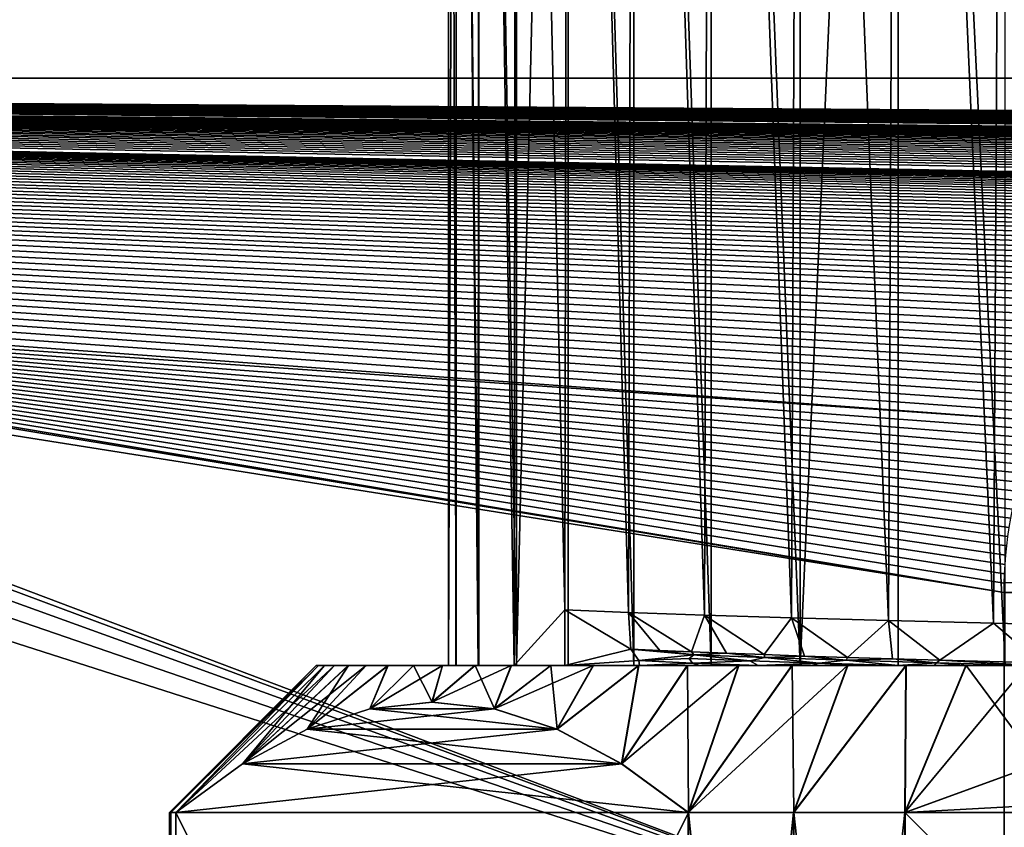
# Model space of a CAD drawing. Header units: metres. Extents: x -205 to 205, y -104 to 104.
# Tile 494 of 656: x -150 to -137, y 65 to 76. Entities that reach past the tile are written whole.
import ezdxf

# ---------------------------------------------------------------- set-up
doc = ezdxf.new("R2010")
doc.units = ezdxf.units.M
doc.layers.add('solid_01_2-CONSUMER_EHM_BOX_SW0001', color=7, linetype='CONTINUOUS')

msp = doc.modelspace()

# ---------------------------------------------------------------- linework, layer by layer
at = {"layer": 'solid_01_2-CONSUMER_EHM_BOX_SW0001'}
for points in [[(-144.193161, 97.0485, 24.5), (-144.197464, 67.0485, 24.5), (-144.090958, 67.048485, 26.165575)], [(-144.086639, 97.048485, 22.834385), (-144.197464, 67.0485, 24.5), (-144.193161, 97.0485, 24.5)], [(-144.086639, 97.048485, 22.834385), (-144.094803, 67.048485, 22.86059), (-144.197464, 67.0485, 24.5)], [(-144.193161, 97.0485, 24.5), (-144.090958, 67.048485, 26.165575), (-144.086639, 97.048485, 26.165628)], [(-144.086639, 97.048485, 22.834385), (-143.794769, 67.048439, 21.263435), (-144.094803, 67.048485, 22.86059)], [(-144.086639, 97.048485, 26.165628), (-144.090958, 67.048485, 26.165575), (-143.783005, 67.048439, 27.781639)], [(-143.778702, 97.048439, 21.21833), (-143.794769, 67.048439, 21.263435), (-144.086639, 97.048485, 22.834385)], [(-144.086639, 97.048485, 26.165628), (-143.783005, 67.048439, 27.781639), (-143.778687, 97.048439, 27.781694)], [(-143.778702, 97.048439, 21.21833), (-143.300385, 67.04837, 19.717716), (-143.794769, 67.048439, 21.263435)], [(-143.778687, 97.048439, 27.781694), (-143.783005, 67.048439, 27.781639), (-143.269226, 67.048363, 29.359728)], [(-143.264954, 97.048363, 19.640343), (-143.300385, 67.04837, 19.717716), (-143.778702, 97.048439, 21.21833)], [(-143.778687, 97.048439, 27.781694), (-143.269226, 67.048363, 29.359728), (-143.264938, 97.048363, 29.359692)], [(-142.614578, 67.803833, 18.232615), (-143.300385, 67.04837, 19.717716), (-143.264954, 97.048363, 19.640343)], [(-143.264938, 97.048363, 29.359692), (-143.269226, 67.048363, 29.359728), (-142.561295, 97.048264, 30.857338)], [(-142.561295, 97.048264, 30.857338), (-143.269226, 67.048363, 29.359728), (-142.565552, 67.048264, 30.857424)], [(-142.614578, 67.803833, 18.232615), (-143.264954, 97.048363, 19.640343), (-142.56131, 97.048264, 18.142696)], [(-141.74556, 67.767715, 16.837364), (-142.614578, 67.803833, 18.232615), (-142.56131, 97.048264, 18.142696)], [(-142.561295, 97.048264, 30.857338), (-142.565552, 67.048264, 30.857424), (-141.67482, 67.048134, 32.259407)], [(-141.74556, 67.767715, 16.837364), (-142.56131, 97.048264, 18.142696), (-141.670486, 97.048134, 16.740582)], [(-142.561295, 97.048264, 30.857338), (-141.67482, 67.048134, 32.259407), (-141.670471, 97.048134, 32.25943)], [(-140.70993, 67.731621, 15.560987), (-141.74556, 67.767715, 16.837364), (-141.670486, 97.048134, 16.740582)], [(-141.670471, 97.048134, 32.25943), (-141.67482, 67.048134, 32.259407), (-140.621414, 67.047989, 33.534077)], [(-140.70993, 67.731621, 15.560987), (-141.670486, 97.048134, 16.740582), (-140.61705, 97.047981, 15.465847)], [(-141.670471, 97.048134, 32.25943), (-140.621414, 67.047989, 33.534077), (-140.617065, 97.047981, 33.534145)], [(-139.523788, 67.69558, 14.423285), (-140.70993, 67.731621, 15.560987), (-140.61705, 97.047981, 15.465847)], [(-140.617065, 97.047981, 33.534145), (-140.621414, 67.047989, 33.534077), (-139.409332, 67.047813, 34.671371)], [(-140.617065, 97.047981, 33.534145), (-139.409332, 67.047813, 34.671371), (-139.405151, 97.047813, 34.67131)], [(-139.523788, 67.69558, 14.423285), (-140.61705, 97.047981, 15.465847), (-139.405121, 97.047813, 14.328667)], [(-138.205383, 67.659492, 13.44177), (-139.523788, 67.69558, 14.423285), (-139.405121, 97.047813, 14.328667)], [(-139.405151, 97.047813, 34.67131), (-139.409332, 67.047813, 34.671371), (-138.068451, 97.047615, 35.643238)], [(-138.068451, 97.047615, 35.643238), (-139.409332, 67.047813, 34.671371), (-138.072617, 67.047623, 35.643349)], [(-138.205383, 67.659492, 13.44177), (-139.405121, 97.047813, 14.328667), (-138.068405, 97.047615, 13.35673)], [(-136.77504, 67.623314, 12.63161), (-138.205383, 67.659492, 13.44177), (-138.068405, 97.047615, 13.35673)], [(-138.068451, 97.047615, 35.643238), (-138.072617, 67.047623, 35.643349), (-136.615189, 67.047409, 36.444038)], [(-138.068451, 97.047615, 35.643238), (-136.615189, 67.047409, 36.444038), (-136.610825, 97.047409, 36.444038)], [(-136.77504, 67.623314, 12.63161), (-138.068405, 97.047615, 13.35673), (-136.610764, 97.047409, 12.555928)], [(-135.255188, 67.587074, 12.005556), (-136.77504, 67.623314, 12.63161), (-136.610764, 97.047409, 12.555928)], [(-200.010849, -74.958488), (-200.010773, 75.041512), (-0.010778, 75.04142)], [(-0.010849, -74.95858), (-200.010849, -74.958488), (-0.010778, 75.04142)], [(-0.010778, 75.04142, 1.5), (-0.010778, 75.04142), (-200.010773, 75.041512)], [(-0.010778, 75.04142, 1.5), (-200.010773, 75.041512), (-200.010773, 75.041512, 1.5)], [(-0.092699, 73.660339, 1.5), (-0.010778, 75.04142, 1.5), (-200.010773, 75.041512, 1.5)], [(-130.972809, 73.660797, 1.5), (-130.852737, 73.658592, 1.5), (-200.010773, 75.041512, 1.5)], [(-131.092697, 73.6604, 1.5), (-130.972809, 73.660797, 1.5), (-200.010773, 75.041512, 1.5)], [(-131.212799, 73.657425, 1.5), (-131.092697, 73.6604, 1.5), (-200.010773, 75.041512, 1.5)], [(-131.333023, 73.651855, 1.5), (-131.212799, 73.657425, 1.5), (-200.010773, 75.041512, 1.5)], [(-131.453247, 73.6437, 1.5), (-131.333023, 73.651855, 1.5), (-200.010773, 75.041512, 1.5)], [(-131.573395, 73.63295, 1.5), (-131.453247, 73.6437, 1.5), (-200.010773, 75.041512, 1.5)], [(-131.693359, 73.619614, 1.5), (-131.573395, 73.63295, 1.5), (-200.010773, 75.041512, 1.5)], [(-131.813034, 73.603683, 1.5), (-131.693359, 73.619614, 1.5), (-200.010773, 75.041512, 1.5)], [(-131.932327, 73.585159, 1.5), (-131.813034, 73.603683, 1.5), (-200.010773, 75.041512, 1.5)], [(-132.051147, 73.564049, 1.5), (-131.932327, 73.585159, 1.5), (-200.010773, 75.041512, 1.5)], [(-132.169388, 73.540344, 1.5), (-132.051147, 73.564049, 1.5), (-200.010773, 75.041512, 1.5)], [(-132.286957, 73.514038, 1.5), (-132.169388, 73.540344, 1.5), (-200.010773, 75.041512, 1.5)], [(-132.404373, 73.484993, 1.5), (-132.286957, 73.514038, 1.5), (-200.010773, 75.041512, 1.5)], [(-132.522049, 73.453094, 1.5), (-132.404373, 73.484993, 1.5), (-200.010773, 75.041512, 1.5)], [(-132.63974, 73.418449, 1.5), (-132.522049, 73.453094, 1.5), (-200.010773, 75.041512, 1.5)], [(-132.757187, 73.381142, 1.5), (-132.63974, 73.418449, 1.5), (-200.010773, 75.041512, 1.5)], [(-132.87413, 73.341286, 1.5), (-132.757187, 73.381142, 1.5), (-200.010773, 75.041512, 1.5)], [(-132.990326, 73.298958, 1.5), (-132.87413, 73.341286, 1.5), (-200.010773, 75.041512, 1.5)], [(-133.105515, 73.254257, 1.5), (-132.990326, 73.298958, 1.5), (-200.010773, 75.041512, 1.5)], [(-133.219437, 73.207283, 1.5), (-133.105515, 73.254257, 1.5), (-200.010773, 75.041512, 1.5)], [(-133.331848, 73.158134, 1.5), (-133.219437, 73.207283, 1.5), (-200.010773, 75.041512, 1.5)], [(-133.442474, 73.106895, 1.5), (-133.331848, 73.158134, 1.5), (-200.010773, 75.041512, 1.5)], [(-133.551071, 73.053665, 1.5), (-133.442474, 73.106895, 1.5), (-200.010773, 75.041512, 1.5)], [(-133.658188, 72.998024, 1.5), (-133.551071, 73.053665, 1.5), (-200.010773, 75.041512, 1.5)], [(-133.76442, 72.939636, 1.5), (-133.658188, 72.998024, 1.5), (-200.010773, 75.041512, 1.5)], [(-133.869583, 72.878677, 1.5), (-133.76442, 72.939636, 1.5), (-200.010773, 75.041512, 1.5)], [(-133.973511, 72.815353, 1.5), (-133.869583, 72.878677, 1.5), (-200.010773, 75.041512, 1.5)], [(-134.076035, 72.749847, 1.5), (-133.973511, 72.815353, 1.5), (-200.010773, 75.041512, 1.5)], [(-134.176971, 72.68235, 1.5), (-134.076035, 72.749847, 1.5), (-200.010773, 75.041512, 1.5)], [(-134.276169, 72.61306, 1.5), (-134.176971, 72.68235, 1.5), (-200.010773, 75.041512, 1.5)], [(-134.373444, 72.54216, 1.5), (-134.276169, 72.61306, 1.5), (-200.010773, 75.041512, 1.5)], [(-134.468628, 72.469856, 1.5), (-134.373444, 72.54216, 1.5), (-200.010773, 75.041512, 1.5)], [(-134.561539, 72.396324, 1.5), (-134.468628, 72.469856, 1.5), (-200.010773, 75.041512, 1.5)], [(-134.652023, 72.32177, 1.5), (-134.561539, 72.396324, 1.5), (-200.010773, 75.041512, 1.5)], [(-134.740265, 72.245766, 1.5), (-134.652023, 72.32177, 1.5), (-200.010773, 75.041512, 1.5)], [(-134.826584, 72.167847, 1.5), (-134.740265, 72.245766, 1.5), (-200.010773, 75.041512, 1.5)], [(-134.924805, 72.074707, 1.5), (-134.826584, 72.167847, 1.5), (-200.010773, 75.041512, 1.5)], [(-135.020355, 71.979385, 1.5), (-134.924805, 72.074707, 1.5), (-200.010773, 75.041512, 1.5)], [(-135.11319, 71.882088, 1.5), (-135.020355, 71.979385, 1.5), (-200.010773, 75.041512, 1.5)], [(-135.203293, 71.783043, 1.5), (-135.11319, 71.882088, 1.5), (-200.010773, 75.041512, 1.5)], [(-135.290649, 71.682465, 1.5), (-135.203293, 71.783043, 1.5), (-200.010773, 75.041512, 1.5)], [(-135.375214, 71.580582, 1.5), (-135.290649, 71.682465, 1.5), (-200.010773, 75.041512, 1.5)], [(-135.45697, 71.477608, 1.5), (-135.375214, 71.580582, 1.5), (-200.010773, 75.041512, 1.5)], [(-135.535889, 71.373718, 1.5), (-135.45697, 71.477608, 1.5), (-200.010773, 75.041512, 1.5)], [(-135.611969, 71.268333, 1.5), (-135.535889, 71.373718, 1.5), (-200.010773, 75.041512, 1.5)], [(-135.685257, 71.161324, 1.5), (-135.611969, 71.268333, 1.5), (-200.010773, 75.041512, 1.5)], [(-135.755737, 71.052788, 1.5), (-135.685257, 71.161324, 1.5), (-200.010773, 75.041512, 1.5)], [(-135.823456, 70.942879, 1.5), (-135.755737, 71.052788, 1.5), (-200.010773, 75.041512, 1.5)], [(-135.888428, 70.831703, 1.5), (-135.823456, 70.942879, 1.5), (-200.010773, 75.041512, 1.5)], [(-135.950668, 70.719391, 1.5), (-135.888428, 70.831703, 1.5), (-200.010773, 75.041512, 1.5)], [(-136.010193, 70.606071, 1.5), (-135.950668, 70.719391, 1.5), (-200.010773, 75.041512, 1.5)], [(-136.067047, 70.491867, 1.5), (-136.010193, 70.606071, 1.5), (-200.010773, 75.041512, 1.5)], [(-136.121231, 70.3769, 1.5), (-136.067047, 70.491867, 1.5), (-200.010773, 75.041512, 1.5)], [(-136.121231, 70.3769, 1.5), (-200.010773, 75.041512, 1.5), (-160.958496, 72.103256, 1.5)], [(-65.592697, 73.66037, 1.5), (-65.472809, 73.660767, 1.5), (-200.010773, 75.041512, 1.5)], [(-65.712799, 73.657394, 1.5), (-65.592697, 73.66037, 1.5), (-200.010773, 75.041512, 1.5)], [(-65.833015, 73.651825, 1.5), (-65.712799, 73.657394, 1.5), (-200.010773, 75.041512, 1.5)], [(-65.953247, 73.643661, 1.5), (-65.833015, 73.651825, 1.5), (-200.010773, 75.041512, 1.5)], [(-66.073395, 73.632919, 1.5), (-65.953247, 73.643661, 1.5), (-200.010773, 75.041512, 1.5)], [(-66.193352, 73.619576, 1.5), (-66.073395, 73.632919, 1.5), (-200.010773, 75.041512, 1.5)], [(-66.313034, 73.603653, 1.5), (-66.193352, 73.619576, 1.5), (-200.010773, 75.041512, 1.5)], [(-66.432327, 73.585129, 1.5), (-66.313034, 73.603653, 1.5), (-200.010773, 75.041512, 1.5)], [(-66.551147, 73.564018, 1.5), (-66.432327, 73.585129, 1.5), (-200.010773, 75.041512, 1.5)], [(-66.669388, 73.540306, 1.5), (-66.551147, 73.564018, 1.5), (-200.010773, 75.041512, 1.5)], [(-66.786957, 73.514008, 1.5), (-66.669388, 73.540306, 1.5), (-200.010773, 75.041512, 1.5)], [(-66.904366, 73.484962, 1.5), (-66.786957, 73.514008, 1.5), (-200.010773, 75.041512, 1.5)], [(-67.022049, 73.453064, 1.5), (-66.904366, 73.484962, 1.5), (-200.010773, 75.041512, 1.5)], [(-67.13974, 73.418419, 1.5), (-67.022049, 73.453064, 1.5), (-200.010773, 75.041512, 1.5)], [(-67.257187, 73.381111, 1.5), (-67.13974, 73.418419, 1.5), (-200.010773, 75.041512, 1.5)], [(-67.374138, 73.341255, 1.5), (-67.257187, 73.381111, 1.5), (-200.010773, 75.041512, 1.5)], [(-67.490334, 73.298927, 1.5), (-67.374138, 73.341255, 1.5), (-200.010773, 75.041512, 1.5)], [(-67.605515, 73.254227, 1.5), (-67.490334, 73.298927, 1.5), (-200.010773, 75.041512, 1.5)], [(-67.719437, 73.207253, 1.5), (-67.605515, 73.254227, 1.5), (-200.010773, 75.041512, 1.5)], [(-67.831848, 73.158104, 1.5), (-67.719437, 73.207253, 1.5), (-200.010773, 75.041512, 1.5)], [(-67.942474, 73.106857, 1.5), (-67.831848, 73.158104, 1.5), (-200.010773, 75.041512, 1.5)], [(-68.051079, 73.053627, 1.5), (-67.942474, 73.106857, 1.5), (-200.010773, 75.041512, 1.5)], [(-68.158195, 72.997993, 1.5), (-68.051079, 73.053627, 1.5), (-200.010773, 75.041512, 1.5)], [(-68.26442, 72.939606, 1.5), (-68.158195, 72.997993, 1.5), (-200.010773, 75.041512, 1.5)], [(-68.369576, 72.878647, 1.5), (-68.26442, 72.939606, 1.5), (-200.010773, 75.041512, 1.5)], [(-68.473503, 72.815323, 1.5), (-68.369576, 72.878647, 1.5), (-200.010773, 75.041512, 1.5)], [(-68.576027, 72.749817, 1.5), (-68.473503, 72.815323, 1.5), (-200.010773, 75.041512, 1.5)], [(-68.676971, 72.68232, 1.5), (-68.576027, 72.749817, 1.5), (-200.010773, 75.041512, 1.5)], [(-68.776169, 72.613029, 1.5), (-68.676971, 72.68232, 1.5), (-200.010773, 75.041512, 1.5)], [(-68.873444, 72.54213, 1.5), (-68.776169, 72.613029, 1.5), (-200.010773, 75.041512, 1.5)], [(-68.873444, 72.54213, 1.5), (-200.010773, 75.041512, 1.5), (-130.852737, 73.658592, 1.5)], [(-0.212802, 73.657364, 1.5), (-0.092699, 73.660339, 1.5), (-200.010773, 75.041512, 1.5)], [(-0.333018, 73.651794, 1.5), (-0.212802, 73.657364, 1.5), (-200.010773, 75.041512, 1.5)], [(-0.453247, 73.643631, 1.5), (-0.333018, 73.651794, 1.5), (-200.010773, 75.041512, 1.5)], [(-0.573391, 73.632889, 1.5), (-0.453247, 73.643631, 1.5), (-200.010773, 75.041512, 1.5)], [(-0.693352, 73.619545, 1.5), (-0.573391, 73.632889, 1.5), (-200.010773, 75.041512, 1.5)], [(-0.813032, 73.603622, 1.5), (-0.693352, 73.619545, 1.5), (-200.010773, 75.041512, 1.5)], [(-0.93233, 73.585098, 1.5), (-0.813032, 73.603622, 1.5), (-200.010773, 75.041512, 1.5)], [(-1.051149, 73.563988, 1.5), (-0.93233, 73.585098, 1.5), (-200.010773, 75.041512, 1.5)], [(-1.169391, 73.540276, 1.5), (-1.051149, 73.563988, 1.5), (-200.010773, 75.041512, 1.5)], [(-1.286956, 73.513977, 1.5), (-1.169391, 73.540276, 1.5), (-200.010773, 75.041512, 1.5)], [(-1.404369, 73.484924, 1.5), (-1.286956, 73.513977, 1.5), (-200.010773, 75.041512, 1.5)], [(-1.522048, 73.453033, 1.5), (-1.404369, 73.484924, 1.5), (-200.010773, 75.041512, 1.5)], [(-1.639738, 73.418388, 1.5), (-1.522048, 73.453033, 1.5), (-200.010773, 75.041512, 1.5)], [(-1.757186, 73.381081, 1.5), (-1.639738, 73.418388, 1.5), (-200.010773, 75.041512, 1.5)], [(-1.874135, 73.341225, 1.5), (-1.757186, 73.381081, 1.5), (-200.010773, 75.041512, 1.5)], [(-1.99033, 73.298897, 1.5), (-1.874135, 73.341225, 1.5), (-200.010773, 75.041512, 1.5)], [(-2.105517, 73.254196, 1.5), (-1.99033, 73.298897, 1.5), (-200.010773, 75.041512, 1.5)], [(-2.21944, 73.207222, 1.5), (-2.105517, 73.254196, 1.5), (-200.010773, 75.041512, 1.5)], [(-2.331845, 73.158073, 1.5), (-2.21944, 73.207222, 1.5), (-200.010773, 75.041512, 1.5)], [(-2.442476, 73.106827, 1.5), (-2.331845, 73.158073, 1.5), (-200.010773, 75.041512, 1.5)], [(-2.442476, 73.106827, 1.5), (-200.010773, 75.041512, 1.5), (-65.472809, 73.660767, 1.5)], [(-160.958496, 72.103256, 1.5), (-136.172775, 70.261009, 1.5), (-136.121231, 70.3769, 1.5)], [(-160.958496, 72.103256, 1.5), (-136.22168, 70.143814, 1.5), (-136.172775, 70.261009, 1.5)], [(-160.958496, 72.103256, 1.5), (-136.267914, 70.025444, 1.5), (-136.22168, 70.143814, 1.5)], [(-160.958496, 72.103256, 1.5), (-136.311432, 69.906021, 1.5), (-136.267914, 70.025444, 1.5)], [(-160.958496, 72.103256, 1.5), (-136.352234, 69.785683, 1.5), (-136.311432, 69.906021, 1.5)], [(-160.958496, 72.103256, 1.5), (-136.390289, 69.664566, 1.5), (-136.352234, 69.785683, 1.5)], [(-160.958496, 72.103256, 1.5), (-136.425568, 69.542786, 1.5), (-136.390289, 69.664566, 1.5)], [(-160.958496, 72.103256, 1.5), (-136.458054, 69.420486, 1.5), (-136.425568, 69.542786, 1.5)], [(-160.958496, 72.103256, 1.5), (-136.487701, 69.297798, 1.5), (-136.458054, 69.420486, 1.5)], [(-160.958496, 72.103256, 1.5), (-136.514496, 69.174805, 1.5), (-136.487701, 69.297798, 1.5)], [(-160.958496, 72.103256, 1.5), (-136.538513, 69.05127, 1.5), (-136.514496, 69.174805, 1.5)], [(-160.958496, 72.103256, 1.5), (-136.559723, 68.927139, 1.5), (-136.538513, 69.05127, 1.5)], [(-160.958496, 72.103256, 1.5), (-136.578156, 68.802414, 1.5), (-136.559723, 68.927139, 1.5)], [(-160.958496, 72.103256, 1.5), (-136.593796, 68.677094, 1.5), (-136.578156, 68.802414, 1.5)], [(-160.958496, 72.103256, 1.5), (-136.606659, 68.551163, 1.5), (-136.593796, 68.677094, 1.5)], [(-160.958496, 72.103256, 1.5), (-136.61673, 68.424644, 1.5), (-136.606659, 68.551163, 1.5)], [(-160.958496, 72.103256, 1.5), (-136.624023, 68.297523, 1.5), (-136.61673, 68.424644, 1.5)], [(-160.958496, 72.103256, 1.5), (-136.62851, 68.1698, 1.5), (-136.624023, 68.297523, 1.5)], [(-160.958496, 72.103256, 1.5), (-136.630234, 68.041481, 1.5), (-136.62851, 68.1698, 1.5)], [(-160.958496, 72.103256, 1.5), (-160.17897, 71.933105, 1.5), (-136.630234, 68.041481, 1.5)], [(-160.17897, 71.933105, 1.5), (-159.42485, 71.651489, 1.5), (-136.630234, 68.041481, 1.5)], [(-159.42485, 71.651489, 1.5), (-136.630234, 63.041485, 1.5), (-136.630234, 68.041481, 1.5)], [(-159.42485, 71.651489, 1.5), (-158.719925, 71.266335, 1.5), (-136.630234, 63.041485, 1.5)], [(-158.719925, 71.266335, 1.5), (-158.077805, 70.78614, 1.5), (-136.630234, 63.041485, 1.5)], [(-158.077805, 70.78614, 1.5), (-157.509964, 70.217308, 1.5), (-136.630234, 63.041485, 1.5)], [(-157.509964, 70.217308, 1.5), (-157.031219, 69.575005, 1.5), (-136.630234, 63.041485, 1.5)], [(-157.031219, 69.575005, 1.5), (-150.39386, 60.416248, 1.5), (-136.630234, 63.041485, 1.5)], [(-136.626358, 68.173592, 1.571667), (-136.624023, 68.297523, 1.5), (-136.62851, 68.1698, 1.5)], [(-136.626358, 68.173592, 1.571667), (-136.62851, 68.1698, 1.5), (-136.630234, 68.041481, 1.5)], [(-136.630234, 68.041481, 1.571667), (-136.626358, 68.173592, 1.571667), (-136.630234, 68.041481, 1.5)], [(-136.630234, 68.041481, 1.571667), (-125.395195, 68.173592, 1.571667), (-136.626358, 68.173592, 1.571667)], [(-136.630234, 68.041481, 1.571667), (-125.391335, 68.041481, 1.571667), (-125.395195, 68.173592, 1.571667)], [(-136.630234, 68.041481, 1.571667), (-136.630234, 68.041481, 1.5), (-136.630234, 63.041485, 1.5)], [(-136.630234, 63.041485, 1.571667), (-136.630234, 68.041481, 1.571667), (-136.630234, 63.041485, 1.5)], [(-136.630234, 63.041485, 1.571667), (-125.391335, 68.041481, 1.571667), (-136.630234, 68.041481, 1.571667)], [(-125.391342, 63.041477, 1.571667), (-125.391335, 68.041481, 1.571667), (-136.630234, 63.041485, 1.571667)], [(-142.614578, 67.803833, 18.232615), (-142.614685, 67.048271, 18.232615), (-143.300385, 67.04837, 19.717716)], [(-141.712173, 67.26989, 18.719494), (-142.614685, 67.048271, 18.232615), (-142.614578, 67.803833, 18.232615)], [(-141.712173, 67.26989, 18.719494), (-142.614578, 67.803833, 18.232615), (-141.74556, 67.767715, 16.837364)], [(-140.885925, 67.23288, 17.398418), (-141.74556, 67.767715, 16.837364), (-140.70993, 67.731621, 15.560987)], [(-141.320099, 67.251434, 18.045792), (-141.712173, 67.26989, 18.719494), (-141.74556, 67.767715, 16.837364)], [(-140.885925, 67.23288, 17.398418), (-141.320099, 67.251434, 18.045792), (-141.74556, 67.767715, 16.837364)], [(-140.411392, 67.214325, 16.780075), (-140.885925, 67.23288, 17.398418), (-140.70993, 67.731621, 15.560987)], [(-139.898285, 67.195763, 16.193432), (-140.70993, 67.731621, 15.560987), (-139.523788, 67.69558, 14.423285)], [(-139.898285, 67.195763, 16.193432), (-140.411392, 67.214325, 16.780075), (-140.70993, 67.731621, 15.560987)], [(-139.34848, 67.177193, 15.641066), (-139.898285, 67.195763, 16.193432), (-139.523788, 67.69558, 14.423285)], [(-138.76442, 67.158623, 15.125062), (-139.523788, 67.69558, 14.423285), (-138.205383, 67.659492, 13.44177)], [(-138.76442, 67.158623, 15.125062), (-139.34848, 67.177193, 15.641066), (-139.523788, 67.69558, 14.423285)], [(-138.148636, 67.140053, 14.647354), (-138.76442, 67.158623, 15.125062), (-138.205383, 67.659492, 13.44177)], [(-137.503723, 67.121468, 14.20987), (-138.205383, 67.659492, 13.44177), (-136.77504, 67.623314, 12.63161)], [(-137.503723, 67.121468, 14.20987), (-138.148636, 67.140053, 14.647354), (-138.205383, 67.659492, 13.44177)], [(-136.136765, 67.084305, 13.463263), (-137.503723, 67.121468, 14.20987), (-136.77504, 67.623314, 12.63161)], [(-136.136765, 67.084305, 13.463263), (-136.77504, 67.623314, 12.63161), (-135.255188, 67.587074, 12.005556)], [(-141.712173, 67.26989, 18.719494), (-141.603714, 67.11747, 18.778013), (-142.614685, 67.048271, 18.232615)], [(-140.85434, 67.193802, 17.448772), (-141.603714, 67.11747, 18.778013), (-141.712173, 67.26989, 18.719494)], [(-140.85434, 67.193802, 17.448772), (-141.712173, 67.26989, 18.719494), (-141.320099, 67.251434, 18.045792)], [(-140.85434, 67.193802, 17.448772), (-140.920929, 67.144775, 17.617308), (-141.603714, 67.11747, 18.778013)], [(-140.85434, 67.193802, 17.448772), (-141.320099, 67.251434, 18.045792), (-140.885925, 67.23288, 17.398418)], [(-140.85434, 67.193802, 17.448772), (-140.092484, 67.112411, 16.554192), (-140.920929, 67.144775, 17.617308)], [(-140.85434, 67.193802, 17.448772), (-140.885925, 67.23288, 17.398418), (-140.411392, 67.214325, 16.780075)], [(-140.85434, 67.193802, 17.448772), (-140.411392, 67.214325, 16.780075), (-139.888611, 67.157219, 16.263813)], [(-140.85434, 67.193802, 17.448772), (-139.888611, 67.157219, 16.263813), (-140.092484, 67.112411, 16.554192)], [(-139.888611, 67.157219, 16.263813), (-140.411392, 67.214325, 16.780075), (-139.898285, 67.195763, 16.193432)], [(-139.888611, 67.157219, 16.263813), (-139.898285, 67.195763, 16.193432), (-139.34848, 67.177193, 15.641066)], [(-147.997742, 65.049026, 24.502483), (-145.997452, 67.048759, 24.50219), (-145.967941, 67.048752, 23.585121)], [(-147.976212, 65.049026, 25.355196), (-145.997452, 67.048759, 24.50219), (-147.997742, 65.049026, 24.502483)], [(-147.976456, 65.049026, 23.649761), (-147.997742, 65.049026, 24.502483), (-145.967941, 67.048752, 23.585121)], [(-147.912445, 65.049019, 22.799196), (-147.976456, 65.049026, 23.649761), (-145.967941, 67.048752, 23.585121)], [(-147.976212, 65.049026, 25.355196), (-145.967667, 67.048752, 25.419256), (-145.997452, 67.048759, 24.50219)], [(-147.976212, 65.049026, 25.355196), (-147.911942, 65.049019, 26.205744), (-145.967667, 67.048752, 25.419256)], [(-147.912445, 65.049019, 22.799196), (-145.967941, 67.048752, 23.585121), (-145.885544, 67.048744, 22.681107)], [(-147.912445, 65.049019, 22.799196), (-145.885544, 67.048744, 22.681107), (-145.750244, 67.048721, 21.790146)], [(-147.003159, 65.711357, 21.223909), (-147.912445, 65.049019, 22.799196), (-145.750244, 67.048721, 21.790146)], [(-147.911942, 65.049019, 26.205744), (-145.88501, 67.048744, 26.32325), (-145.967667, 67.048752, 25.419256)], [(-147.911942, 65.049019, 26.205744), (-147.002197, 65.711357, 27.780766), (-145.88501, 67.048744, 26.32325)], [(-147.003159, 65.711357, 21.223909), (-145.750244, 67.048721, 21.790146), (-145.562042, 67.048698, 20.912243)], [(-147.003159, 65.711357, 21.223909), (-145.562042, 67.048698, 20.912243), (-145.319214, 67.04866, 20.042801)], [(-146.122467, 66.180344, 19.698092), (-147.003159, 65.711357, 21.223909), (-145.319214, 67.04866, 20.042801)], [(-147.002197, 65.711357, 27.780766), (-145.749451, 67.048721, 27.214172), (-145.88501, 67.048744, 26.32325)], [(-147.002197, 65.711357, 27.780766), (-145.561005, 67.048698, 28.092026), (-145.749451, 67.048721, 27.214172)], [(-147.002197, 65.711357, 27.780766), (-146.121063, 66.180344, 29.306326), (-145.561005, 67.048698, 28.092026)], [(-146.122467, 66.180344, 19.698092), (-145.319214, 67.04866, 20.042801), (-145.022339, 67.048615, 19.183355)], [(-145.269165, 66.456436, 18.219709), (-146.122467, 66.180344, 19.698092), (-145.022339, 67.048615, 19.183355)], [(-146.121063, 66.180344, 29.306326), (-145.317917, 67.04866, 28.961397), (-145.561005, 67.048698, 28.092026)], [(-146.121063, 66.180344, 29.306326), (-145.020782, 67.048615, 29.820757), (-145.317917, 67.04866, 28.961397)], [(-146.121063, 66.180344, 29.306326), (-145.267334, 66.456436, 30.784458), (-145.020782, 67.048615, 29.820757)], [(-144.197464, 67.0485, 24.5), (-145.967941, 67.048752, 23.585121), (-145.997452, 67.048759, 24.50219)], [(-144.197464, 67.0485, 24.5), (-145.997452, 67.048759, 24.50219), (-145.967667, 67.048752, 25.419256)], [(-144.094803, 67.048485, 22.86059), (-145.885544, 67.048744, 22.681107), (-145.967941, 67.048752, 23.585121)], [(-144.197464, 67.0485, 24.5), (-144.094803, 67.048485, 22.86059), (-145.967941, 67.048752, 23.585121)], [(-144.090958, 67.048485, 26.165575), (-145.967667, 67.048752, 25.419256), (-145.88501, 67.048744, 26.32325)], [(-144.090958, 67.048485, 26.165575), (-144.197464, 67.0485, 24.5), (-145.967667, 67.048752, 25.419256)], [(-143.794769, 67.048439, 21.263435), (-145.750244, 67.048721, 21.790146), (-145.885544, 67.048744, 22.681107)], [(-144.094803, 67.048485, 22.86059), (-143.794769, 67.048439, 21.263435), (-145.885544, 67.048744, 22.681107)], [(-144.090958, 67.048485, 26.165575), (-145.88501, 67.048744, 26.32325), (-145.749451, 67.048721, 27.214172)], [(-143.794769, 67.048439, 21.263435), (-145.562042, 67.048698, 20.912243), (-145.750244, 67.048721, 21.790146)], [(-143.783005, 67.048439, 27.781639), (-145.749451, 67.048721, 27.214172), (-145.561005, 67.048698, 28.092026)], [(-143.783005, 67.048439, 27.781639), (-144.090958, 67.048485, 26.165575), (-145.749451, 67.048721, 27.214172)], [(-143.300385, 67.04837, 19.717716), (-145.319214, 67.04866, 20.042801), (-145.562042, 67.048698, 20.912243)], [(-143.794769, 67.048439, 21.263435), (-143.300385, 67.04837, 19.717716), (-145.562042, 67.048698, 20.912243)], [(-143.783005, 67.048439, 27.781639), (-145.561005, 67.048698, 28.092026), (-145.317917, 67.04866, 28.961397)], [(-143.300385, 67.04837, 19.717716), (-145.022339, 67.048615, 19.183355), (-145.319214, 67.04866, 20.042801)], [(-143.269226, 67.048363, 29.359728), (-145.317917, 67.04866, 28.961397), (-145.020782, 67.048615, 29.820757)], [(-143.269226, 67.048363, 29.359728), (-143.783005, 67.048439, 27.781639), (-145.317917, 67.04866, 28.961397)], [(-145.269165, 66.456436, 18.219709), (-145.022339, 67.048615, 19.183355), (-144.674881, 67.048569, 18.343086)], [(-145.269165, 66.456436, 18.219709), (-144.674881, 67.048569, 18.343086), (-144.280334, 67.048515, 17.531174)], [(-144.422028, 66.548676, 16.751961), (-145.269165, 66.456436, 18.219709), (-144.280334, 67.048515, 17.531174)], [(-145.267334, 66.456436, 30.784458), (-144.67308, 67.048569, 30.660927), (-145.020782, 67.048615, 29.820757)], [(-145.267334, 66.456436, 30.784458), (-144.419769, 66.548676, 32.251961), (-144.67308, 67.048569, 30.660927)], [(-142.614685, 67.048271, 18.232615), (-144.674881, 67.048569, 18.343086), (-145.022339, 67.048615, 19.183355)], [(-143.300385, 67.04837, 19.717716), (-142.614685, 67.048271, 18.232615), (-145.022339, 67.048615, 19.183355)], [(-143.269226, 67.048363, 29.359728), (-145.020782, 67.048615, 29.820757), (-144.67308, 67.048569, 30.660927)], [(-142.614685, 67.048271, 18.232615), (-144.280334, 67.048515, 17.531174), (-144.674881, 67.048569, 18.343086)], [(-142.565552, 67.048264, 30.857424), (-144.67308, 67.048569, 30.660927), (-144.27829, 67.048508, 31.472725)], [(-144.419769, 66.548676, 32.251961), (-144.27829, 67.048508, 31.472725), (-144.67308, 67.048569, 30.660927)], [(-142.565552, 67.048264, 30.857424), (-143.269226, 67.048363, 29.359728), (-144.67308, 67.048569, 30.660927)], [(-144.422028, 66.548676, 16.751961), (-144.280334, 67.048515, 17.531174), (-143.836487, 67.048447, 16.745098)], [(-144.422028, 66.548676, 16.751961), (-143.836487, 67.048447, 16.745098), (-143.342529, 67.048378, 15.981616)], [(-143.574921, 66.4562, 15.28421), (-144.422028, 66.548676, 16.751961), (-143.342529, 67.048378, 15.981616)], [(-144.419769, 66.548676, 32.251961), (-143.834213, 67.048447, 32.258675), (-144.27829, 67.048508, 31.472725)], [(-144.419769, 66.548676, 32.251961), (-143.572235, 66.4562, 33.719463), (-143.834213, 67.048447, 32.258675)], [(-140.773148, 67.048004, 17.46714), (-143.836487, 67.048447, 16.745098), (-144.280334, 67.048515, 17.531174)], [(-142.614685, 67.048271, 18.232615), (-140.773148, 67.048004, 17.46714), (-144.280334, 67.048515, 17.531174)], [(-142.565552, 67.048264, 30.857424), (-144.27829, 67.048508, 31.472725), (-143.834213, 67.048447, 32.258675)], [(-139.977722, 67.047897, 16.465219), (-143.342529, 67.048378, 15.981616), (-143.836487, 67.048447, 16.745098)], [(-140.773148, 67.048004, 17.46714), (-139.977722, 67.047897, 16.465219), (-143.836487, 67.048447, 16.745098)], [(-141.67482, 67.048134, 32.259407), (-143.834213, 67.048447, 32.258675), (-143.340027, 67.048378, 33.022015)], [(-143.572235, 66.4562, 33.719463), (-143.340027, 67.048378, 33.022015), (-143.834213, 67.048447, 32.258675)], [(-141.67482, 67.048134, 32.259407), (-142.565552, 67.048264, 30.857424), (-143.834213, 67.048447, 32.258675)], [(-143.574921, 66.4562, 15.28421), (-143.342529, 67.048378, 15.981616), (-142.804047, 67.048302, 15.248839)], [(-143.574921, 66.4562, 15.28421), (-142.804047, 67.048302, 15.248839), (-142.226624, 67.048218, 14.554878)], [(-142.72171, 66.179863, 13.805828), (-143.574921, 66.4562, 15.28421), (-142.226624, 67.048218, 14.554878)], [(-143.572235, 66.4562, 33.719463), (-142.801331, 67.048302, 33.754635), (-143.340027, 67.048378, 33.022015)], [(-143.572235, 66.4562, 33.719463), (-142.718582, 66.179863, 35.197598), (-142.801331, 67.048302, 33.754635)], [(-139.255447, 67.047791, 15.712584), (-142.804047, 67.048302, 15.248839), (-143.342529, 67.048378, 15.981616)], [(-139.977722, 67.047897, 16.465219), (-139.255447, 67.047791, 15.712584), (-143.342529, 67.048378, 15.981616)], [(-140.621414, 67.047989, 33.534077), (-143.340027, 67.048378, 33.022015), (-142.801331, 67.048302, 33.754635)], [(-140.621414, 67.047989, 33.534077), (-141.67482, 67.048134, 32.259407), (-143.340027, 67.048378, 33.022015)], [(-138.071472, 67.047623, 14.711187), (-142.226624, 67.048218, 14.554878), (-142.804047, 67.048302, 15.248839)], [(-138.622299, 67.047699, 15.146027), (-138.071472, 67.047623, 14.711187), (-142.804047, 67.048302, 15.248839)], [(-139.255447, 67.047791, 15.712584), (-138.622299, 67.047699, 15.146027), (-142.804047, 67.048302, 15.248839)], [(-140.621414, 67.047989, 33.534077), (-142.801331, 67.048302, 33.754635), (-142.223694, 67.048218, 34.448429)], [(-142.718582, 66.179863, 35.197598), (-142.223694, 67.048218, 34.448429), (-142.801331, 67.048302, 33.754635)], [(-142.72171, 66.179863, 13.805828), (-142.226624, 67.048218, 14.554878), (-141.607483, 67.048126, 13.897807)], [(-141.841141, 65.710617, 12.28001), (-142.72171, 66.179863, 13.805828), (-141.607483, 67.048126, 13.897807)], [(-142.718582, 66.179863, 35.197598), (-141.60437, 67.048126, 35.105316), (-142.223694, 67.048218, 34.448429)], [(-142.718582, 66.179863, 35.197598), (-141.83757, 65.710617, 36.723156), (-141.60437, 67.048126, 35.105316)], [(-141.603714, 67.11747, 18.778013), (-141.593582, 67.048126, 18.783487), (-142.614685, 67.048271, 18.232615)], [(-142.614685, 67.048271, 18.232615), (-141.593582, 67.048126, 18.783487), (-140.773148, 67.048004, 17.46714)], [(-137.122925, 67.047485, 14.068646), (-141.607483, 67.048126, 13.897807), (-142.226624, 67.048218, 14.554878)], [(-137.581696, 67.047546, 14.363866), (-137.122925, 67.047485, 14.068646), (-142.226624, 67.048218, 14.554878)], [(-138.071472, 67.047623, 14.711187), (-137.581696, 67.047546, 14.363866), (-142.226624, 67.048218, 14.554878)], [(-139.409332, 67.047813, 34.671371), (-142.223694, 67.048218, 34.448429), (-141.60437, 67.048126, 35.105316)], [(-139.409332, 67.047813, 34.671371), (-140.621414, 67.047989, 33.534077), (-142.223694, 67.048218, 34.448429)], [(-141.841141, 65.710617, 12.28001), (-141.607483, 67.048126, 13.897807), (-140.945084, 67.048035, 13.274662)], [(-141.841141, 65.710617, 12.28001), (-140.945084, 67.048035, 13.274662), (-140.246796, 67.047935, 12.692)], [(-140.932053, 65.048019, 10.704722), (-141.841141, 65.710617, 12.28001), (-140.246796, 67.047935, 12.692)], [(-141.83757, 65.710617, 36.723156), (-140.941772, 67.048035, 35.728264), (-141.60437, 67.048126, 35.105316)], [(-141.83757, 65.710617, 36.723156), (-140.928024, 65.048019, 38.29818), (-140.941772, 67.048035, 35.728264)], [(-135.80423, 67.047295, 13.361271), (-140.945084, 67.048035, 13.274662), (-141.607483, 67.048126, 13.897807)], [(-136.213974, 67.047356, 13.560418), (-135.80423, 67.047295, 13.361271), (-141.607483, 67.048126, 13.897807)], [(-136.666916, 67.047417, 13.801608), (-136.213974, 67.047356, 13.560418), (-141.607483, 67.048126, 13.897807)], [(-137.122925, 67.047485, 14.068646), (-136.666916, 67.047417, 13.801608), (-141.607483, 67.048126, 13.897807)], [(-138.072617, 67.047623, 35.643349), (-141.60437, 67.048126, 35.105316), (-140.941772, 67.048035, 35.728264)], [(-138.072617, 67.047623, 35.643349), (-139.409332, 67.047813, 34.671371), (-141.60437, 67.048126, 35.105316)], [(-140.920929, 67.144775, 17.617308), (-140.871979, 67.08139, 17.594992), (-141.603714, 67.11747, 18.778013)], [(-140.871979, 67.08139, 17.594992), (-141.593582, 67.048126, 18.783487), (-141.603714, 67.11747, 18.778013)], [(-140.871979, 67.08139, 17.594992), (-140.773148, 67.048004, 17.46714), (-141.593582, 67.048126, 18.783487)], [(-134.685577, 67.047134, 12.897775), (-140.246796, 67.047935, 12.692), (-140.945084, 67.048035, 13.274662)], [(-134.88913, 67.047165, 12.974348), (-134.685577, 67.047134, 12.897775), (-140.945084, 67.048035, 13.274662)], [(-135.138016, 67.047195, 13.072317), (-134.88913, 67.047165, 12.974348), (-140.945084, 67.048035, 13.274662)], [(-135.440735, 67.047241, 13.198554), (-135.138016, 67.047195, 13.072317), (-140.945084, 67.048035, 13.274662)], [(-135.80423, 67.047295, 13.361271), (-135.440735, 67.047241, 13.198554), (-140.945084, 67.048035, 13.274662)], [(-138.072617, 67.047623, 35.643349), (-140.941772, 67.048035, 35.728264), (-140.243332, 67.047935, 36.310715)], [(-140.928024, 65.048019, 38.29818), (-140.243332, 67.047935, 36.310715), (-140.941772, 67.048035, 35.728264)], [(-140.932053, 65.048019, 10.704722), (-140.246796, 67.047935, 12.692), (-139.520065, 67.047829, 12.156378)], [(-140.932053, 65.048019, 10.704722), (-139.520065, 67.047829, 12.156378), (-138.761734, 67.047722, 11.666607)], [(-139.499893, 65.047821, 9.778799), (-140.932053, 65.048019, 10.704722), (-138.761734, 67.047722, 11.666607)], [(-140.928024, 65.048019, 38.29818), (-139.516434, 67.047829, 36.846123), (-140.243332, 67.047935, 36.310715)], [(-140.928024, 65.048019, 38.29818), (-139.49559, 65.047813, 39.223682), (-139.516434, 67.047829, 36.846123)], [(-140.920929, 67.144775, 17.617308), (-140.092484, 67.112411, 16.554192), (-140.871979, 67.08139, 17.594992)], [(-140.092484, 67.112411, 16.554192), (-139.977722, 67.047897, 16.465219), (-140.871979, 67.08139, 17.594992)], [(-140.871979, 67.08139, 17.594992), (-139.977722, 67.047897, 16.465219), (-140.773148, 67.048004, 17.46714)], [(-131.686401, 67.0467, 12.205005), (-139.520065, 67.047829, 12.156378), (-140.246796, 67.047935, 12.692)], [(-133.197662, 67.046921, 12.455511), (-131.686401, 67.0467, 12.205005), (-140.246796, 67.047935, 12.692)], [(-134.685577, 67.047134, 12.897775), (-133.197662, 67.046921, 12.455511), (-140.246796, 67.047935, 12.692)], [(-136.615189, 67.047409, 36.444038), (-140.243332, 67.047935, 36.310715), (-139.516434, 67.047829, 36.846123)], [(-136.615189, 67.047409, 36.444038), (-138.072617, 67.047623, 35.643349), (-140.243332, 67.047935, 36.310715)], [(-139.888611, 67.157219, 16.263813), (-139.150452, 67.08004, 15.590399), (-140.092484, 67.112411, 16.554192)], [(-140.092484, 67.112411, 16.554192), (-139.150452, 67.08004, 15.590399), (-139.977722, 67.047897, 16.465219)], [(-139.150452, 67.08004, 15.590399), (-139.255447, 67.047791, 15.712584), (-139.977722, 67.047897, 16.465219)], [(-139.888611, 67.157219, 16.263813), (-139.34848, 67.177193, 15.641066), (-138.78093, 67.120621, 15.210392)], [(-139.888611, 67.157219, 16.263813), (-138.78093, 67.120621, 15.210392), (-139.150452, 67.08004, 15.590399)], [(-123.23687, 67.045486, 11.664329), (-138.761734, 67.047722, 11.666607), (-139.520065, 67.047829, 12.156378)], [(-130.14444, 67.046478, 12.145492), (-123.23687, 67.045486, 11.664329), (-139.520065, 67.047829, 12.156378)], [(-131.686401, 67.0467, 12.205005), (-130.14444, 67.046478, 12.145492), (-139.520065, 67.047829, 12.156378)], [(-135.079193, 67.047188, 37.052612), (-139.516434, 67.047829, 36.846123), (-138.75798, 67.047722, 37.33567)], [(-139.49559, 65.047813, 39.223682), (-138.75798, 67.047722, 37.33567), (-139.516434, 67.047829, 36.846123)], [(-135.079193, 67.047188, 37.052612), (-136.615189, 67.047409, 36.444038), (-139.516434, 67.047829, 36.846123)], [(-139.499893, 65.047821, 9.778799), (-138.761734, 67.047722, 11.666607), (-137.969589, 67.047607, 11.220169)], [(-137.982147, 65.0476, 9.001019), (-139.499893, 65.047821, 9.778799), (-137.969589, 67.047607, 11.220169)], [(-139.49559, 65.047813, 39.223682), (-137.965698, 67.047607, 37.781876), (-138.75798, 67.047722, 37.33567)], [(-139.49559, 65.047813, 39.223682), (-137.977615, 65.0476, 40.001019), (-137.965698, 67.047607, 37.781876)], [(-138.78093, 67.120621, 15.210392), (-139.34848, 67.177193, 15.641066), (-138.76442, 67.158623, 15.125062)], [(-139.150452, 67.08004, 15.590399), (-138.622299, 67.047699, 15.146027), (-139.255447, 67.047791, 15.712584)], [(-138.78093, 67.120621, 15.210392), (-138.071472, 67.047623, 14.711187), (-139.150452, 67.08004, 15.590399)], [(-139.150452, 67.08004, 15.590399), (-138.071472, 67.047623, 14.711187), (-138.622299, 67.047699, 15.146027)], [(-138.78093, 67.120621, 15.210392), (-138.76442, 67.158623, 15.125062), (-138.148636, 67.140053, 14.647354)], [(-138.78093, 67.120621, 15.210392), (-138.148636, 67.140053, 14.647354), (-137.549606, 67.083992, 14.304387)], [(-138.78093, 67.120621, 15.210392), (-137.549606, 67.083992, 14.304387), (-138.071472, 67.047623, 14.711187)], [(-124.029152, 67.045601, 11.218123), (-137.969589, 67.047607, 11.220169), (-138.761734, 67.047722, 11.666607)], [(-123.23687, 67.045486, 11.664329), (-124.029152, 67.045601, 11.218123), (-138.761734, 67.047722, 11.666607)], [(-133.468048, 67.046959, 37.466038), (-138.75798, 67.047722, 37.33567), (-137.965698, 67.047607, 37.781876)], [(-133.468048, 67.046959, 37.466038), (-135.079193, 67.047188, 37.052612), (-138.75798, 67.047722, 37.33567)], [(-137.549606, 67.083992, 14.304387), (-138.148636, 67.140053, 14.647354), (-137.503723, 67.121468, 14.20987)], [(-137.549606, 67.083992, 14.304387), (-137.581696, 67.047546, 14.363866), (-138.071472, 67.047623, 14.711187)], [(-137.982147, 65.0476, 9.001019), (-137.969589, 67.047607, 11.220169), (-137.152298, 67.047485, 10.821625)], [(-137.982147, 65.0476, 9.001019), (-137.152298, 67.047485, 10.821625), (-136.318588, 67.047371, 10.475535)], [(-136.163223, 65.709808, 9.000754), (-137.982147, 65.0476, 9.001019), (-136.318588, 67.047371, 10.475535)], [(-137.977615, 65.0476, 40.001019), (-137.1483, 67.047485, 38.18018), (-137.965698, 67.047607, 37.781876)], [(-137.977615, 65.0476, 40.001019), (-136.158691, 65.709808, 40.000755), (-137.1483, 67.047485, 38.18018)], [(-124.84655, 67.045723, 10.819819), (-137.152298, 67.047485, 10.821625), (-137.969589, 67.047607, 11.220169)], [(-124.029152, 67.045601, 11.218123), (-124.84655, 67.045723, 10.819819), (-137.969589, 67.047607, 11.220169)], [(-137.965698, 67.047607, 37.781876), (-137.1483, 67.047485, 38.18018), (-124.025261, 67.045601, 37.779835)], [(-130.16571, 67.046486, 37.67321), (-137.965698, 67.047607, 37.781876), (-124.025261, 67.045601, 37.779835)], [(-131.829208, 67.046722, 37.67321), (-133.468048, 67.046959, 37.466038), (-137.965698, 67.047607, 37.781876)], [(-130.16571, 67.046486, 37.67321), (-131.829208, 67.046722, 37.67321), (-137.965698, 67.047607, 37.781876)], [(-137.549606, 67.083992, 14.304387), (-137.122925, 67.047485, 14.068646), (-137.581696, 67.047546, 14.363866)], [(-137.549606, 67.083992, 14.304387), (-137.503723, 67.121468, 14.20987), (-136.213974, 67.047356, 13.560418)], [(-137.549606, 67.083992, 14.304387), (-136.213974, 67.047356, 13.560418), (-137.122925, 67.047485, 14.068646)], [(-136.136765, 67.084305, 13.463263), (-136.213974, 67.047356, 13.560418), (-137.503723, 67.121468, 14.20987)], [(-125.680367, 67.045837, 10.473974), (-136.318588, 67.047371, 10.475535), (-137.152298, 67.047485, 10.821625)], [(-124.84655, 67.045723, 10.819819), (-125.680367, 67.045837, 10.473974), (-137.152298, 67.047485, 10.821625)], [(-137.1483, 67.047485, 38.18018), (-124.842545, 67.045723, 38.178379), (-124.025261, 67.045601, 37.779835)], [(-137.1483, 67.047485, 38.18018), (-136.314484, 67.047371, 38.526024), (-124.842545, 67.045723, 38.178379)], [(-136.158691, 65.709808, 40.000755), (-136.314484, 67.047371, 38.526024), (-137.1483, 67.047485, 38.18018)], [(-137.122925, 67.047485, 14.068646), (-136.213974, 67.047356, 13.560418), (-136.666916, 67.047417, 13.801608)], [(-143.574921, 66.4562, 15.28421), (-145.269165, 66.456436, 18.219709), (-144.422028, 66.548676, 16.751961)], [(-145.267334, 66.456436, 30.784458), (-143.572235, 66.4562, 33.719463), (-144.419769, 66.548676, 32.251961)], [(-142.72171, 66.179863, 13.805828), (-146.122467, 66.180344, 19.698092), (-145.269165, 66.456436, 18.219709)], [(-146.121063, 66.180344, 29.306326), (-143.572235, 66.4562, 33.719463), (-145.267334, 66.456436, 30.784458)], [(-146.121063, 66.180344, 29.306326), (-142.718582, 66.179863, 35.197598), (-143.572235, 66.4562, 33.719463)], [(-142.72171, 66.179863, 13.805828), (-145.269165, 66.456436, 18.219709), (-143.574921, 66.4562, 15.28421)], [(-141.841141, 65.710617, 12.28001), (-147.003159, 65.711357, 21.223909), (-146.122467, 66.180344, 19.698092)], [(-147.002197, 65.711357, 27.780766), (-142.718582, 66.179863, 35.197598), (-146.121063, 66.180344, 29.306326)], [(-147.002197, 65.711357, 27.780766), (-141.83757, 65.710617, 36.723156), (-142.718582, 66.179863, 35.197598)], [(-141.841141, 65.710617, 12.28001), (-146.122467, 66.180344, 19.698092), (-142.72171, 66.179863, 13.805828)], [(-140.932053, 65.048019, 10.704722), (-147.912445, 65.049019, 22.799196), (-147.003159, 65.711357, 21.223909)], [(-147.911942, 65.049019, 26.205744), (-141.83757, 65.710617, 36.723156), (-147.002197, 65.711357, 27.780766)], [(-147.911942, 65.049019, 26.205744), (-140.928024, 65.048019, 38.29818), (-141.83757, 65.710617, 36.723156)], [(-140.932053, 65.048019, 10.704722), (-147.003159, 65.711357, 21.223909), (-141.841141, 65.710617, 12.28001)], [(-124.017822, 65.045609, 8.998981), (-137.982147, 65.0476, 9.001019), (-136.163223, 65.709808, 9.000754)], [(-137.977615, 65.0476, 40.001019), (-125.832031, 65.708336, 39.999245), (-136.158691, 65.709808, 40.000755)], [(-137.977615, 65.0476, 40.001019), (-124.01329, 65.045609, 39.998981), (-125.832031, 65.708336, 39.999245)], [(-147.999741, 51.048866, 24.502483), (-147.997742, 65.049026, 24.502483), (-147.976456, 65.049026, 23.649761)], [(-147.999741, 51.048866, 24.502483), (-147.97821, 51.048862, 25.355196), (-147.997742, 65.049026, 24.502483)], [(-147.978455, 51.048862, 23.649761), (-147.999741, 51.048866, 24.502483), (-147.976456, 65.049026, 23.649761)], [(-147.97821, 51.048862, 25.355196), (-147.976212, 65.049026, 25.355196), (-147.997742, 65.049026, 24.502483)], [(-147.978455, 51.048862, 23.649761), (-147.976456, 65.049026, 23.649761), (-147.912445, 65.049019, 22.799196)], [(-147.914444, 51.048855, 22.799168), (-147.978455, 51.048862, 23.649761), (-147.912445, 65.049019, 22.799196)], [(-147.97821, 51.048862, 25.355196), (-147.91394, 51.048855, 26.20577), (-147.976212, 65.049026, 25.355196)], [(-147.91394, 51.048855, 26.20577), (-147.911942, 65.049019, 26.205744), (-147.976212, 65.049026, 25.355196)], [(-147.914444, 51.048855, 22.799168), (-147.912445, 65.049019, 22.799196), (-140.934067, 51.047859, 10.704739)], [(-147.91394, 51.048855, 26.20577), (-140.928024, 65.048019, 38.29818), (-147.911942, 65.049019, 26.205744)], [(-147.91394, 51.048855, 26.20577), (-140.930038, 51.047859, 38.298161), (-140.928024, 65.048019, 38.29818)], [(-140.934067, 51.047859, 10.704739), (-147.912445, 65.049019, 22.799196), (-140.932053, 65.048019, 10.704722)], [(-140.934067, 51.047859, 10.704739), (-140.932053, 65.048019, 10.704722), (-139.499893, 65.047821, 9.778799)], [(-139.501877, 51.047653, 9.778799), (-140.934067, 51.047859, 10.704739), (-139.499893, 65.047821, 9.778799)], [(-140.930038, 51.047859, 38.298161), (-139.497589, 51.047653, 39.223682), (-140.928024, 65.048019, 38.29818)], [(-139.497589, 51.047653, 39.223682), (-139.49559, 65.047813, 39.223682), (-140.928024, 65.048019, 38.29818)], [(-139.501877, 51.047653, 9.778799), (-139.499893, 65.047821, 9.778799), (-137.982147, 65.0476, 9.001019)], [(-139.501877, 51.047653, 9.778799), (-137.982147, 65.0476, 9.001019), (-137.984146, 51.047436, 9.001019)], [(-139.497589, 51.047653, 39.223682), (-137.979614, 51.047436, 40.001019), (-139.49559, 65.047813, 39.223682)], [(-137.979614, 51.047436, 40.001019), (-137.977615, 65.0476, 40.001019), (-139.49559, 65.047813, 39.223682)], [(-124.019821, 51.045444, 8.998981), (-137.984146, 51.047436, 9.001019), (-137.982147, 65.0476, 9.001019)], [(-124.019821, 51.045444, 8.998981), (-137.982147, 65.0476, 9.001019), (-124.017822, 65.045609, 8.998981)], [(-137.979614, 51.047436, 40.001019), (-124.01329, 65.045609, 39.998981), (-137.977615, 65.0476, 40.001019)], [(-124.015289, 51.045444, 39.998981), (-124.01329, 65.045609, 39.998981), (-137.979614, 51.047436, 40.001019)]]:
    msp.add_3dface(points, dxfattribs=at)

doc.saveas('drawing.dxf')
